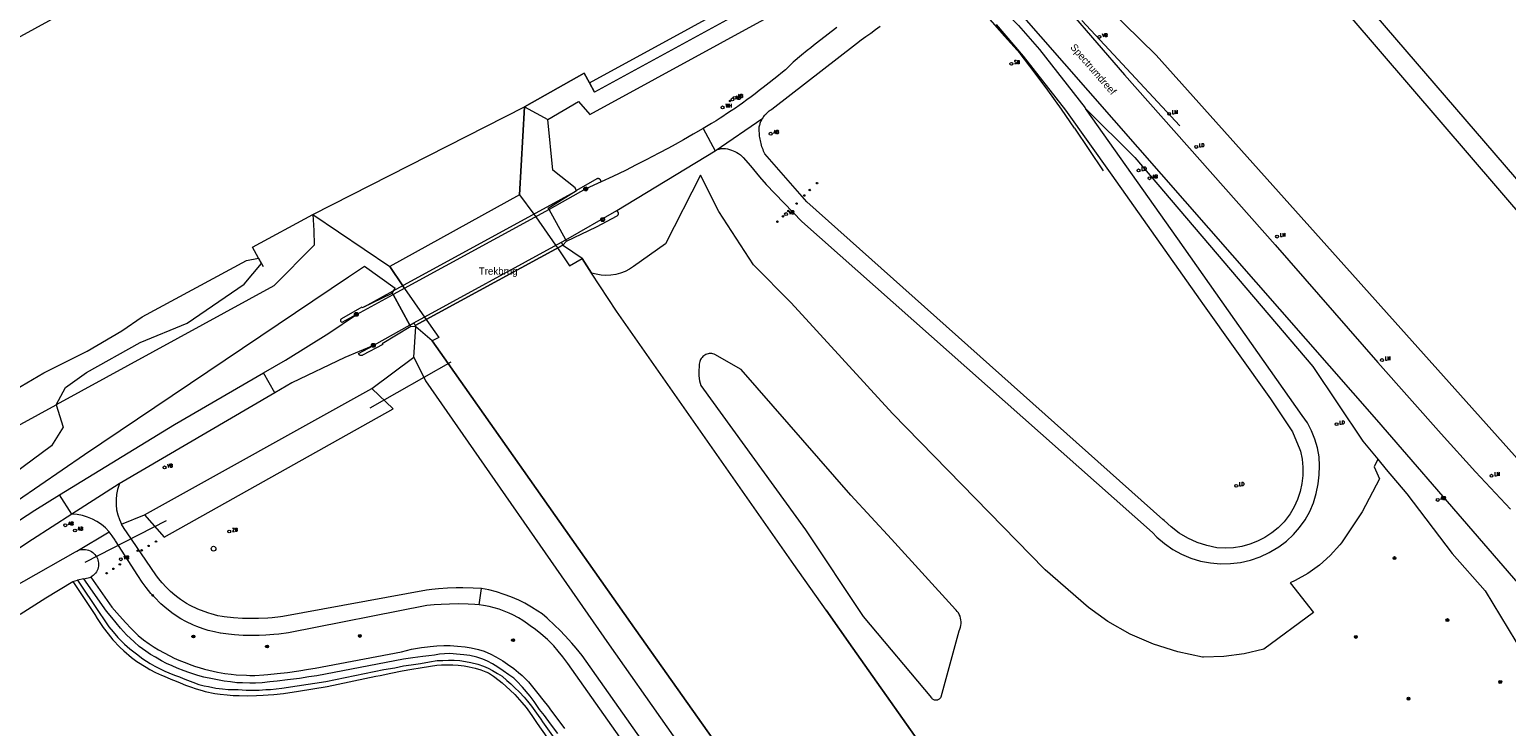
# Model space of a CAD drawing. Header units: metres. Extents: x 138165 to 154469, y 480134 to 494189.
# Tile 939 of 1056: x 149466 to 149721, y 489230 to 489350. Entities that reach past the tile are written whole.
import ezdxf

# ---------------------------------------------------------------- set-up
doc = ezdxf.new("R2010")
doc.units = ezdxf.units.M
doc.header["$LTSCALE"] = 0.001
doc.header["$MEASUREMENT"] = 0
for name, color, linetype, lineweight in [('Level 5', 7, 'Continuous', 0), ('TOP-L-duiker', 7, 'Continuous', 0), ('TOP-L-terrein hoogteverschil grondkering', 7, 'Continuous', 0), ('TOP-L-terrein schutting raster hek leuning', 7, 'Continuous', 0), ('TOP-L-topo objecten punt', 7, 'Continuous', 0), ('TOP-L-topo objecten vlak', 7, 'Continuous', 0), ('TOP-L-verharding vangrail', 7, 'Continuous', 0), ('TOP-L-water beschoeiing', 7, 'Continuous', 0), ('TOP-T-topo huisnummering naamgeving', 7, 'Continuous', 0)]:
    doc.layers.add(name, color=color, linetype=linetype, lineweight=lineweight)
doc.styles.add('Style-INTL_ISO', font='INTL_ISO.shx')
doc.styles.add('Style-STANDARD', font='STANDARD.shx')

# ---------------------------------------------------------------- blocks, each defined once
blk = doc.blocks.new('24')
at = {"layer": 'TOP-L-topo objecten punt', "color": 7, "linetype": 'Continuous', "lineweight": 0}
for radius in [0.025, 0.0182, 0.0115, 0.005]:
    blk.add_circle((0, 0), radius, dxfattribs=at)
blk = doc.blocks.new('39')
at = {"layer": 'TOP-L-topo objecten punt', "color": 7, "linetype": 'Continuous', "lineweight": 0}
for p, q in [((0.0175, 0.0175), (-0.0175, 0.0175)), ((-0.0175, 0.0175), (-0.0175, -0.0175)), ((0.0175, 0.0175), (0.0175, -0.0175)), ((0.0175, -0.0175), (-0.0175, -0.0175))]:
    blk.add_line(p, q, dxfattribs=at)
blk.add_circle((0, 0), 0.0332, dxfattribs=at)
blk = doc.blocks.new('121')
at = {"layer": 'TOP-L-topo objecten punt', "color": 7, "linetype": 'Continuous', "lineweight": 0}
blk.add_circle((0, 0), 0.025, dxfattribs=at)
at = {"layer": 'TOP-L-topo objecten punt', "color": 7, "linetype": 'Continuous', "lineweight": 0, "style": 'Style-STANDARD'}
blk.add_text('LD', height=0.06, dxfattribs=at).set_placement((0.0483, 0))
blk = doc.blocks.new('*U13')
at = {"layer": 'Level 5', "color": 7, "linetype": 'Continuous', "lineweight": 0}
blk.add_circle((0, 0), 0.0415, dxfattribs=at)
blk = doc.blocks.new('150')
at = {"layer": 'Level 5', "color": 7, "linetype": 'Continuous', "lineweight": 0}
blk.add_blockref('*U13', (0, 0), dxfattribs=at)
blk = doc.blocks.new('10')
at = {"layer": 'TOP-L-topo objecten punt', "linetype": 'Continuous', "lineweight": 0}
blk.add_circle((0, 0), 0.0125, dxfattribs=at)
blk = doc.blocks.new('16')
at = {"layer": 'TOP-L-topo objecten punt', "color": 7, "linetype": 'Continuous', "lineweight": 0}
blk.add_circle((0, 0), 0.025, dxfattribs=at)
at = {"layer": 'TOP-L-topo objecten punt', "color": 7, "linetype": 'Continuous', "lineweight": 0, "style": 'Style-STANDARD'}
blk.add_text('LM', height=0.06, dxfattribs=at).set_placement((0.0483, 0))
blk = doc.blocks.new('11')
at = {"layer": 'TOP-L-topo objecten punt', "color": 7, "linetype": 'Continuous', "lineweight": 0}
blk.add_circle((0, 0), 0.025, dxfattribs=at)
at = {"layer": 'TOP-L-topo objecten punt', "color": 7, "linetype": 'Continuous', "lineweight": 0, "style": 'Style-STANDARD'}
blk.add_text('AB', height=0.06, dxfattribs=at).set_placement((0.0483, 0))
blk = doc.blocks.new('302')
at = {"layer": 'TOP-L-topo objecten punt', "color": 7, "linetype": 'Continuous', "lineweight": 0}
blk.add_circle((0, 0), 0.025, dxfattribs=at)
at = {"layer": 'TOP-L-topo objecten punt', "color": 7, "linetype": 'Continuous', "lineweight": 0, "style": 'Style-STANDARD'}
blk.add_text('WH', height=0.06, dxfattribs=at).set_placement((0.0483, 0))
blk = doc.blocks.new('14')
at = {"layer": 'TOP-L-topo objecten punt', "color": 7, "linetype": 'Continuous', "lineweight": 0}
blk.add_circle((0, 0), 0.025, dxfattribs=at)
at = {"layer": 'TOP-L-topo objecten punt', "color": 7, "linetype": 'Continuous', "lineweight": 0, "style": 'Style-STANDARD'}
blk.add_text('VB', height=0.06, dxfattribs=at).set_placement((0.0483, 0))
blk = doc.blocks.new('175')
at = {"layer": 'TOP-L-topo objecten punt', "color": 7, "linetype": 'Continuous', "lineweight": 0}
blk.add_circle((0, 0), 0.025, dxfattribs=at)
at = {"layer": 'TOP-L-topo objecten punt', "color": 7, "linetype": 'Continuous', "lineweight": 0, "style": 'Style-STANDARD'}
blk.add_text('SB', height=0.06, dxfattribs=at).set_placement((0.0483, 0))
blk = doc.blocks.new('85')
at = {"layer": 'TOP-L-topo objecten punt', "color": 7, "linetype": 'Continuous', "lineweight": 0}
blk.add_circle((0, 0), 0.025, dxfattribs=at)
at = {"layer": 'TOP-L-topo objecten punt', "color": 7, "linetype": 'Continuous', "lineweight": 0, "style": 'Style-STANDARD'}
blk.add_text('ZB', height=0.06, dxfattribs=at).set_placement((0.0483, 0))

msp = doc.modelspace()

# ---------------------------------------------------------------- linework, layer by layer
at = {"layer": 'TOP-L-duiker', "flags": 128}
for points in [[(149538.5, 489292.66), (149524.53, 489284.72)], [(149489.45, 489265.3), (149475.44, 489258.07)]]:
    msp.add_lwpolyline(points, dxfattribs=at)
at = {"layer": 'TOP-L-terrein hoogteverschil grondkering', "flags": 128}
for points in [[(149550.38, 489321.47), (149551.2, 489336.68), (149561.51, 489342.49), (149562.43, 489340.81)], [(149562.43, 489340.81), (149563.31, 489339.19)], [(149550.38, 489321.47), (149552.85, 489318.17), (149553.15, 489317.73)], [(149505.39, 489310.55), (149504.32, 489312.47), (149514.73, 489318.13), (149527.99, 489309.13)], [(149553.15, 489317.73), (149556.59, 489312.79)], [(149556.59, 489312.79), (149556.91, 489312.34), (149558.97, 489309.26), (149561.15, 489310.52)], [(149505.39, 489310.55), (149505.87, 489309.67)], [(149505.87, 489309.67), (149506.16, 489309.15)], [(149530.53, 489305.37), (149530.22, 489305.81), (149527.99, 489309.13)], [(149530.53, 489305.37), (149534, 489300.42)], [(149534, 489300.42), (149536.46, 489296.91), (149535.33, 489296.31)]]:
    msp.add_lwpolyline(points, dxfattribs=at)
at = {"layer": 'TOP-L-terrein schutting raster hek leuning', "flags": 128}
for points in [[(149559.92, 489322.04), (149554.44, 489319.04), (149529.02, 489305.15), (149523.64, 489302.21)], [(149557.84, 489312.84), (149532.4, 489298.97)]]:
    msp.add_lwpolyline(points, dxfattribs=at)
at = {"layer": 'TOP-L-topo objecten vlak', "flags": 128}
for points in [[(149555.24, 489334.48), (149560.52, 489337.57), (149562.48, 489335.34), (149618.81, 489366.15), (149629.32, 489371.9), (149629.76, 489372.14), (149708.66, 489414.9), (149710.75, 489418.28)], [(149710.16, 489419.56), (149627.74, 489374.45), (149616.39, 489368.24), (149563.31, 489339.19), (149562.43, 489340.81)], [(149590.02, 489417.59), (149578.68, 489411.39), (149559.76, 489401.05), (149556.25, 489399.13), (149552.74, 489397.22), (149509.7, 489373.7), (149395.95, 489311.39)], [(149785.42, 489250.84), (149680.93, 489372.29), (149708.62, 489387.54), (149706.6, 489391.66)], [(149673.86, 489373.22), (149676, 489369.76), (149677.8, 489370.62), (149786.59, 489243.84), (149789.32, 489245.93)], [(149562.43, 489340.81), (149615.15, 489369.66)], [(149777.78, 489214.07), (149660.1, 489345.56), (149649.15, 489356.39), (149648.9, 489356.57), (149648.09, 489357.1), (149647.22, 489357.53), (149646.32, 489357.87), (149645.38, 489358.12), (149644.43, 489358.27), (149643.46, 489358.31), (149642.5, 489357.3)], [(149642.17, 489356.67), (149645.11, 489353.23), (149654.67, 489342.21), (149680.64, 489312.86), (149698.33, 489292.6), (149709.23, 489280.27), (149715.17, 489273.72), (149721.2, 489267.27)], [(149635.12, 489352.52), (149635.22, 489352.04), (149635.32, 489351.81), (149635.48, 489351.63), (149636.38, 489350.68), (149640, 489346.53), (149647.85, 489336.52), (149647.94, 489336.4)], [(149731.38, 489244.27), (149698.15, 489282.71), (149636.13, 489353.44)], [(149605.09, 489350.35), (149604.08, 489349.58), (149603.07, 489348.81), (149602.06, 489348.03), (149601.06, 489347.25), (149600.56, 489346.85), (149599.97, 489346.38), (149598.98, 489345.58), (149597.55, 489344.35), (149597.1, 489343.92), (149596.65, 489343.5), (149596.2, 489343.08), (149595.42, 489342.4), (149594.98, 489342.05), (149594.18, 489341.42), (149593.39, 489340.8), (149592.39, 489340.02), (149591.68, 489339.46), (149590.97, 489338.91), (149590.3, 489338.4), (149589.54, 489337.85), (149588.78, 489337.31), (149588.24, 489336.92), (149587.58, 489336.45), (149586.85, 489335.96), (149586.06, 489335.44), (149585.39, 489334.99), (149584.97, 489334.72), (149584.26, 489334.26), (149583.47, 489333.81), (149582.89, 489333.47), (149582.01, 489332.95)], [(149632.51, 489350.88), (149637.2, 489345.41), (149644.48, 489336.12), (149652.45, 489324.9), (149667.68, 489303.32), (149668.11, 489302.74), (149679.83, 489286.29), (149683.61, 489280.62), (149684.89, 489277.6), (149684.97, 489277.3), (149685.26, 489275.92), (149685.4, 489274.52), (149685.39, 489273.1), (149685.23, 489271.7), (149684.93, 489270.32), (149684.49, 489268.98), (149683.91, 489267.7), (149683.2, 489266.48), (149682.37, 489265.34), (149682.16, 489265.1), (149681.15, 489264.09), (149680.04, 489263.19), (149678.85, 489262.41), (149677.57, 489261.75), (149676.24, 489261.24), (149674.86, 489260.86), (149673.45, 489260.64), (149672.02, 489260.56), (149670.59, 489260.63), (149670.55, 489260.64), (149668.84, 489261.01), (149667.18, 489261.57), (149665.59, 489262.29), (149664.09, 489263.18), (149662.68, 489264.22), (149661.49, 489265.31), (149661.29, 489265.49), (149599.88, 489320.29), (149592.66, 489328.55), (149592.55, 489328.8), (149592.44, 489329.04), (149592.34, 489329.29), (149592.25, 489329.54), (149592.16, 489329.8), (149592.08, 489330.06), (149592.01, 489330.32), (149591.94, 489330.58), (149591.89, 489330.84), (149591.84, 489331.1), (149591.79, 489331.37), (149591.76, 489331.63), (149591.73, 489331.9), (149591.71, 489332.17), (149591.7, 489332.44), (149591.69, 489332.71), (149591.69, 489332.97), (149591.7, 489333.24), (149591.74, 489333.4), (149591.78, 489333.56), (149591.82, 489333.71), (149591.87, 489333.87), (149591.93, 489334.02), (149591.99, 489334.17), (149592.06, 489334.32), (149592.13, 489334.46), (149592.21, 489334.6), (149592.29, 489334.74)], [(149592.29, 489334.74), (149592.38, 489334.89), (149592.48, 489335.03), (149592.58, 489335.16), (149592.68, 489335.29), (149592.8, 489335.42), (149592.91, 489335.54), (149593.03, 489335.66), (149593.16, 489335.77), (149593.29, 489335.88), (149593.42, 489335.99), (149593.56, 489336.09), (149593.7, 489336.18), (149593.84, 489336.27), (149608.48, 489347.6), (149609.28, 489348.21), (149610.08, 489348.8), (149610.9, 489349.4), (149611.71, 489349.98), (149612.53, 489350.56)], [(149562.43, 489340.81), (149561.51, 489342.49), (149551.2, 489336.68)], [(149514.73, 489318.13), (149551.2, 489336.68)], [(149551.2, 489336.68), (149550.38, 489321.47)], [(149551.2, 489336.68), (149555.24, 489334.48)], [(149560.17, 489322.26), (149560.08, 489322.41), (149559.95, 489322.68), (149556.13, 489325.77), (149555.24, 489334.48)], [(149584.07, 489329.07), (149584.51, 489329.29), (149584.8, 489329.39), (149585.12, 489329.47), (149585.52, 489329.51), (149585.88, 489329.47), (149586.23, 489329.4), (149586.58, 489329.31), (149586.88, 489329.22), (149587.18, 489329.1), (149587.49, 489328.97), (149587.8, 489328.81), (149588.12, 489328.62), (149588.46, 489328.39), (149588.94, 489327.92), (149590.17, 489326.52), (149591.76, 489324.62), (149592.88, 489323.3), (149599.03, 489316.88), (149659.5, 489263.24), (149660.23, 489262.49), (149661.55, 489261.35), (149662.98, 489260.36), (149664.5, 489259.52), (149666.11, 489258.84), (149667.77, 489258.34), (149669.48, 489258.01), (149671.21, 489257.87), (149672.95, 489257.9), (149674.68, 489258.12), (149676.37, 489258.52), (149678.02, 489259.09), (149679.59, 489259.83), (149679.88, 489259.97), (149681.28, 489260.82), (149682.58, 489261.8), (149683.78, 489262.91), (149684.85, 489264.14), (149685.79, 489265.48), (149686.58, 489266.91), (149687.22, 489268.41), (149687.7, 489269.97), (149688.02, 489271.66), (149688.24, 489273.2), (149688.3, 489274.76), (149688.19, 489276.31), (149687.92, 489277.84), (149687.49, 489279.34), (149686.91, 489280.78), (149686.18, 489282.16), (149685.31, 489283.45), (149663.85, 489313.92), (149647.94, 489336.4)], [(149584.07, 489329.07), (149592.29, 489334.74)], [(149647.94, 489336.4), (149656.43, 489327.93), (149687.15, 489291.9), (149695.77, 489279.02), (149698.32, 489275.92)], [(149582.01, 489332.95), (149580.32, 489331.97), (149578.62, 489330.98), (149577.17, 489330.16), (149576.05, 489329.57), (149574.36, 489328.68), (149572.18, 489327.55), (149570.49, 489326.67), (149568.62, 489325.69), (149566.46, 489324.66), (149564.41, 489323.72)], [(149582.01, 489332.95), (149584.07, 489329.07)], [(149567.16, 489318.78), (149584.07, 489329.07)], [(149564.41, 489323.72), (149564.31, 489324.07), (149564.28, 489324.11), (149564.25, 489324.15), (149564.21, 489324.19), (149564.17, 489324.22), (149564.13, 489324.24), (149564.09, 489324.27), (149564.04, 489324.28), (149563.99, 489324.3), (149563.94, 489324.31), (149563.89, 489324.31), (149563.84, 489324.3), (149563.79, 489324.29), (149563.74, 489324.28), (149563.71, 489324.27), (149560.17, 489322.26)], [(149698.32, 489275.92), (149697.69, 489274.57), (149698.64, 489272.53), (149695.65, 489266.85), (149692.08, 489261.51), (149691.8, 489261.15), (149690.12, 489259.31), (149688.26, 489257.66), (149686.24, 489256.22), (149684.08, 489255), (149683.22, 489254.59), (149687.22, 489249.48), (149678.69, 489243.14), (149675.28, 489242.32), (149671.8, 489241.86), (149668.29, 489241.78), (149668.13, 489241.78), (149663.83, 489242.67), (149659.64, 489244), (149655.61, 489245.76), (149651.79, 489247.94), (149648.45, 489250.31), (149640.96, 489256.83), (149640.87, 489256.92), (149614.65, 489283.78), (149597.2, 489302.85), (149590.7, 489309.45), (149584.72, 489318.65), (149581.56, 489324.89), (149575.55, 489313.02), (149570.03, 489309.12), (149569.3, 489308.66), (149568.55, 489308.28), (149567.76, 489307.98), (149566.94, 489307.77), (149566.1, 489307.64), (149565.25, 489307.6), (149564.41, 489307.66), (149563.57, 489307.79), (149562.79, 489308.01)], [(149550.38, 489321.47), (149527.99, 489309.13)], [(149550.38, 489321.47), (149552.85, 489318.17), (149553.15, 489317.73), (149556.59, 489312.79), (149556.91, 489312.34), (149558.97, 489309.26), (149561.15, 489310.52)], [(149555.46, 489318.99), (149555.29, 489319.22), (149560.17, 489322.26)], [(149564.41, 489323.72), (149561.78, 489322.52), (149555.46, 489318.99)], [(149557.58, 489313.33), (149558.34, 489313.75), (149555.46, 489318.99), (149528.58, 489304.31), (149531.47, 489299.04), (149532.16, 489299.41)], [(149558.34, 489313.75), (149555.46, 489318.99)], [(149558.34, 489313.75), (149567.16, 489318.78)], [(149558.47, 489313.5), (149563.65, 489315.98), (149567.2, 489317.9), (149567.24, 489317.92), (149567.27, 489317.95), (149567.31, 489317.98), (149567.34, 489318.02), (149567.36, 489318.06), (149567.38, 489318.1), (149567.4, 489318.14), (149567.41, 489318.19), (149567.42, 489318.23), (149567.42, 489318.28), (149567.42, 489318.32), (149567.42, 489318.37), (149567.41, 489318.41), (149567.39, 489318.46), (149567.37, 489318.5), (149567.16, 489318.78)], [(149514.73, 489318.13), (149514.93, 489315.35), (149514.96, 489312.84), (149507.98, 489305.81), (149470.51, 489285.31)], [(149505.39, 489310.55), (149504.32, 489312.47), (149514.73, 489318.13)], [(149514.73, 489318.13), (149527.99, 489309.13)], [(149558.47, 489313.5), (149558.34, 489313.75)], [(149532.16, 489299.41), (149532.4, 489298.97), (149557.84, 489312.84), (149557.58, 489313.33)], [(149532.16, 489299.41), (149557.58, 489313.33)], [(149561.15, 489310.52), (149557.93, 489312.68), (149557.84, 489312.84), (149558.47, 489313.5)], [(149528.42, 489304.52), (149528.9, 489305.36), (149523.64, 489309.12), (149520.9, 489307.27), (149475.38, 489276.64), (149444.5, 489255.49), (149425.82, 489241.17), (149404.11, 489223.13), (149387.3, 489207.75), (149384.15, 489206.83), (149382.64, 489209.71)], [(149459.48, 489285.61), (149468.37, 489290.78), (149475.81, 489294.54), (149481.82, 489298.04), (149485.31, 489300.47), (149503.32, 489310.2), (149505.39, 489310.55)], [(149470.51, 489285.31), (149472.07, 489288.29), (149475.72, 489290.88), (149484.99, 489296.04), (149493.04, 489299.39), (149502.92, 489306.07), (149505.87, 489309.67), (149505.39, 489310.55)], [(149527.99, 489309.13), (149530.22, 489305.81), (149530.53, 489305.37), (149534, 489300.42), (149536.46, 489296.91), (149535.33, 489296.31)], [(149562.79, 489308.01), (149561.15, 489310.52)], [(149652.35, 489180.34), (149627.01, 489216.16), (149607.83, 489243.32), (149605.52, 489246.59), (149603.21, 489249.86), (149597.65, 489257.73), (149567.06, 489301.45), (149562.79, 489308.01)], [(149522.23, 489300.88), (149519.72, 489299.49), (149519.61, 489299.61), (149519.58, 489299.66), (149519.57, 489299.7), (149519.55, 489299.74), (149519.55, 489299.78), (149519.54, 489299.82), (149519.55, 489299.87), (149519.55, 489299.91), (149519.56, 489299.95), (149519.58, 489299.99), (149519.59, 489300.03), (149519.62, 489300.07), (149519.64, 489300.1), (149519.67, 489300.14), (149519.71, 489300.16), (149519.74, 489300.19), (149523.24, 489302.16), (149523.3, 489302.05), (149528.42, 489304.52)], [(149522.23, 489300.88), (149528.58, 489304.31)], [(149528.58, 489304.31), (149528.42, 489304.52)], [(149531.47, 489299.04), (149528.58, 489304.31)], [(149506.24, 489290.8), (149509.99, 489292.97), (149517.48, 489297.64), (149522.23, 489300.88)], [(149531.6, 489298.78), (149526.7, 489295.82), (149526.79, 489295.71), (149523.28, 489293.82), (149523.24, 489293.8), (149523.2, 489293.78), (149523.15, 489293.77), (149523.1, 489293.77), (149523.06, 489293.77), (149523.01, 489293.77), (149522.96, 489293.78), (149522.92, 489293.79), (149522.87, 489293.81), (149522.83, 489293.83), (149522.79, 489293.86), (149522.76, 489293.89), (149522.72, 489293.92), (149522.7, 489293.96), (149522.67, 489294), (149522.6, 489294.14), (149525.16, 489295.54)], [(149531.47, 489299.04), (149525.16, 489295.54)], [(149531.6, 489298.78), (149531.47, 489299.04)], [(149532.51, 489298.76), (149531.6, 489298.78)], [(149532.12, 489293.53), (149532.51, 489298.76)], [(149535.33, 489296.31), (149532.51, 489298.76)], [(149535.33, 489296.31), (149538.07, 489292.42), (149569.47, 489247.74), (149629.17, 489163.35), (149686.88, 489081.49), (149741.93, 489003.99), (149800.86, 488920.08), (149843.5, 488859.46), (149863.56, 488831.11), (149872.37, 488818.65), (149879.62, 488810.37), (149889.99, 488799.27), (149895.52, 488791.68)], [(149525.16, 489295.54), (149520.27, 489293.42), (149511.13, 489289.08), (149508.2, 489287.37)], [(149524.89, 489288.08), (149532.12, 489293.53)], [(149532.12, 489293.53), (149534.18, 489289.45), (149565.84, 489243.9), (149625.45, 489159.03), (149681.85, 489079.59), (149737.69, 488999.91), (149797.71, 488915.34), (149839.18, 488855.72), (149865.16, 488818.96), (149873.12, 488809.78), (149882.29, 488801.17), (149895.52, 488791.68)], [(149625.83, 489249.66), (149625.64, 489249.87), (149625.53, 489249.98), (149614.46, 489262.09), (149607.48, 489269.73), (149588.56, 489291.35), (149584.05, 489293.97), (149583.9, 489294.03), (149583.7, 489294.08), (149583.5, 489294.11), (149583.29, 489294.12), (149583.08, 489294.11), (149582.88, 489294.07), (149582.68, 489294.02), (149582.48, 489293.94), (149582.3, 489293.84), (149582.13, 489293.73), (149581.97, 489293.6), (149581.82, 489293.45), (149581.69, 489293.29), (149581.58, 489293.11), (149581.49, 489292.92), (149581.42, 489292.73), (149581.36, 489292.53), (149581.33, 489292.32), (149581.33, 489292.12), (149581.31, 489291.97), (149581.25, 489291.12), (149581.28, 489290.27), (149581.39, 489289.43), (149581.6, 489288.6), (149599.68, 489263.7), (149609.61, 489248.78), (149621.37, 489234.74), (149621.45, 489234.66), (149621.53, 489234.59), (149621.62, 489234.53), (149621.72, 489234.48), (149621.82, 489234.44), (149621.92, 489234.41), (149622.03, 489234.4), (149622.13, 489234.39), (149622.24, 489234.4), (149622.35, 489234.41), (149622.45, 489234.44), (149622.55, 489234.48), (149622.65, 489234.53), (149622.74, 489234.58), (149622.82, 489234.65), (149622.9, 489234.72), (149622.98, 489234.83), (149623.04, 489234.92), (149626.15, 489246.32), (149626.28, 489246.61), (149626.38, 489246.92), (149626.45, 489247.23), (149626.49, 489247.55), (149626.49, 489247.88), (149626.46, 489248.2), (149626.4, 489248.51), (149626.3, 489248.82), (149626.17, 489249.11), (149626.01, 489249.4), (149625.83, 489249.66)], [(149471.03, 489269.74), (149490.87, 489281.88), (149506.24, 489290.8)], [(149508.2, 489287.37), (149506.24, 489290.8)], [(149508.2, 489287.37), (149481.37, 489271.66)], [(149485.73, 489266.31), (149489.11, 489262.44), (149528.57, 489284.59), (149524.89, 489288.08)], [(149485.73, 489266.31), (149524.89, 489288.08)], [(149372.87, 489231.89), (149470.51, 489285.31)], [(149470.51, 489285.31), (149471.69, 489281.43), (149469.7, 489278.2), (149458.51, 489269.99), (149447.26, 489264.71)], [(149698.32, 489275.92), (149699.79, 489274.13), (149703.33, 489269.94), (149711.13, 489259.64), (149716.85, 489253.2), (149723.45, 489242.29), (149751.47, 489207.06), (149754.92, 489202.72), (149781.49, 489172.07), (149801.52, 489146.72), (149807.88, 489139), (149826.09, 489117.4), (149840.18, 489103.45), (149845.45, 489097.18), (149871.07, 489066.33), (149880.55, 489048.53), (149908.04, 489008.49), (149917.32, 488996.13), (149935.3, 488969.62), (149996.9, 488881.1), (150008.5, 488863.58), (150013.79, 488866.91), (150014.49, 488867.34)], [(149481.37, 489271.66), (149473.2, 489266.42)], [(149481.37, 489271.66), (149481.32, 489271.52), (149481.05, 489270.68), (149480.88, 489269.82), (149480.8, 489268.94), (149480.81, 489268.06), (149480.91, 489267.18), (149481.11, 489266.32), (149481.39, 489265.49), (149481.75, 489264.68)], [(149462.85, 489264.55), (149466.82, 489267.11), (149471.03, 489269.74)], [(149473.2, 489266.42), (149471.03, 489269.74)], [(149473.2, 489266.42), (149466.38, 489262.08), (149461.78, 489259.04)], [(149479.6, 489263.41), (149478.97, 489264.07), (149478.27, 489264.65), (149477.52, 489265.16), (149476.72, 489265.59), (149475.88, 489265.94), (149475, 489266.19), (149474.11, 489266.35), (149473.2, 489266.42)], [(149481.75, 489264.68), (149485.73, 489266.31)], [(149474.02, 489260.05), (149479.6, 489263.41)], [(149543.43, 489250.8), (149542.68, 489250.85), (149541.48, 489250.91), (149539.91, 489250.95), (149538.28, 489250.93), (149536.85, 489250.87), (149535.65, 489250.79), (149534.4, 489250.68), (149510.54, 489245.99), (149508.86, 489245.75), (149507.99, 489245.66), (149506.65, 489245.55), (149505.45, 489245.5), (149503.96, 489245.49), (149502.73, 489245.52), (149501.2, 489245.62), (149500.21, 489245.72), (149498.82, 489245.9), (149498.74, 489245.91), (149497.77, 489246.11), (149496.7, 489246.38), (149495.83, 489246.64), (149494.71, 489247.05), (149494.14, 489247.29), (149492.81, 489247.93), (149491.99, 489248.39), (149491.02, 489249), (149490.44, 489249.39), (149489.21, 489250.39), (149488.55, 489250.98), (149487.42, 489252.1), (149486.83, 489252.76), (149485.97, 489253.8), (149485.31, 489254.7), (149484.56, 489255.84), (149480.69, 489261.82), (149480.64, 489261.92), (149480.16, 489262.69), (149479.6, 489263.41)], [(149543.83, 489253.6), (149542.37, 489253.68), (149540.58, 489253.72), (149539.43, 489253.71), (149537.97, 489253.66), (149536.41, 489253.56), (149535.27, 489253.45), (149534.34, 489253.35), (149509.56, 489248.76), (149509.14, 489248.7), (149507.73, 489248.56), (149506.95, 489248.5), (149505.38, 489248.42), (149503.59, 489248.42), (149502.61, 489248.45), (149501.04, 489248.55), (149499.45, 489248.71), (149499.08, 489248.78), (149498.35, 489248.92), (149497.18, 489249.22), (149496.82, 489249.33), (149495.34, 489249.86), (149494.88, 489250.06), (149493.58, 489250.69), (149492.95, 489251.04), (149491.91, 489251.7), (149491.47, 489252.03), (149490.92, 489252.47), (149490.17, 489253.12), (149489.45, 489253.83), (149488.75, 489254.58), (149488.12, 489255.34), (149487.67, 489255.94), (149482.73, 489263.22), (149482.2, 489263.93), (149481.75, 489264.68)], [(149474.02, 489260.05), (149474.26, 489260.16), (149474.51, 489260.25), (149474.77, 489260.32), (149475.03, 489260.35), (149475.3, 489260.36), (149475.56, 489260.34), (149475.83, 489260.29), (149476.08, 489260.22), (149476.33, 489260.11), (149476.56, 489259.99), (149476.78, 489259.84), (149476.98, 489259.66), (149477.17, 489259.47), (149477.33, 489259.26), (149477.47, 489259.03), (149477.58, 489258.79), (149477.67, 489258.54), (149477.74, 489258.28), (149477.77, 489258.02), (149477.78, 489257.75), (149477.76, 489257.49), (149477.71, 489257.22), (149477.64, 489256.97), (149477.53, 489256.72), (149477.41, 489256.49), (149477.26, 489256.27), (149477.08, 489256.07), (149476.89, 489255.88), (149476.68, 489255.72), (149476.47, 489255.59)], [(149455.92, 489249.82), (149473.79, 489259.91), (149474.02, 489260.05)], [(149475.25, 489255.3), (149474.14, 489255.03)], [(149475.25, 489255.3), (149476.47, 489255.59)], [(149556.97, 489228.59), (149555.7, 489230.27), (149554.69, 489231.7), (149553.79, 489232.75), (149552.89, 489234.11), (149552.22, 489235.04), (149550.86, 489236.62), (149549.91, 489237.63), (149549.38, 489238.15), (149548.52, 489238.75), (149547.52, 489239.44), (149546.6, 489240.07), (149545.71, 489240.63), (149544.87, 489241.08), (149544.05, 489241.44), (149543, 489241.78), (149541.78, 489242.04), (149540.79, 489242.15), (149539.52, 489242.31), (149538.32, 489242.39), (149537.4, 489242.33), (149536.57, 489242.26), (149535.72, 489242.11), (149534.73, 489242.01), (149533.7, 489241.86), (149531.98, 489241.64), (149530.34, 489241.41), (149515.42, 489238.56), (149514.03, 489238.36), (149512.41, 489238.11), (149510.35, 489237.84), (149508.57, 489237.62), (149507.33, 489237.52), (149505.97, 489237.34), (149504.85, 489237.31), (149503.85, 489237.28), (149502.58, 489237.33), (149501.6, 489237.34), (149500.52, 489237.5), (149499.42, 489237.63), (149498.27, 489237.87), (149497.41, 489238.01), (149495.93, 489238.34), (149494.9, 489238.63), (149494.23, 489238.81), (149493.38, 489239.12), (149492.55, 489239.41), (149491.35, 489239.85), (149490.46, 489240.26), (149489.48, 489240.67), (149488.66, 489241.16), (149487.62, 489241.76), (149486.73, 489242.24), (149485.94, 489242.81), (149484.8, 489243.6), (149483.91, 489244.42), (149482.61, 489245.63), (149481.57, 489246.77), (149480.09, 489248.61), (149479.15, 489249.7), (149475.25, 489255.3)], [(149476.47, 489255.59), (149480.07, 489250.42), (149480.96, 489249.39), (149482.46, 489247.73), (149483.44, 489246.7), (149484.64, 489245.49), (149485.54, 489244.78), (149486.5, 489244.09), (149487.4, 489243.49), (149488.1, 489243.06), (149489.09, 489242.49), (149490.07, 489241.98), (149490.82, 489241.62), (149491.64, 489241.25), (149493, 489240.71), (149493.68, 489240.46), (149494.52, 489240.17), (149495.14, 489239.98), (149496.03, 489239.72), (149497.54, 489239.35), (149498.29, 489239.19), (149499.56, 489238.97), (149500.64, 489238.83), (149501.51, 489238.74), (149503.28, 489238.64), (149503.88, 489238.63), (149504.76, 489238.63), (149506.27, 489238.73), (149506.96, 489238.78), (149508.6, 489238.94), (149510.36, 489239.14), (149512.33, 489239.42), (149514, 489239.69), (149515.15, 489239.9), (149530.02, 489242.71), (149531.73, 489243.12), (149533.48, 489243.41), (149534.52, 489243.54), (149534.94, 489243.59), (149536.11, 489243.71), (149537.3, 489243.76), (149538.41, 489243.76), (149539.66, 489243.69), (149541, 489243.53), (149542, 489243.36), (149543.28, 489243.08), (149544.29, 489242.8), (149545.39, 489242.29), (149546.29, 489241.83), (149547.46, 489241.14), (149548.31, 489240.59), (149549.4, 489239.79), (149550.18, 489239.14), (149550.79, 489238.6), (149551.9, 489237.51), (149553.51, 489235.5), (149554.39, 489234.39), (149555.33, 489233.18), (149555.72, 489232.67), (149556.96, 489231.03), (149558.13, 489229.46)], [(149464.3, 489249.2), (149468.7, 489251.98), (149473.33, 489254.84)], [(149473.33, 489254.84), (149474.14, 489255.03)], [(149473.33, 489254.84), (149477.14, 489249.15), (149477.57, 489248.42), (149478.59, 489246.87), (149479.42, 489245.77), (149480.27, 489244.76), (149481.47, 489243.48), (149482.15, 489242.84), (149483.46, 489241.71), (149484.4, 489241.04), (149485.97, 489240.05), (149486.64, 489239.67), (149487.61, 489239.15), (149488.64, 489238.66), (149489.08, 489238.47), (149490.27, 489237.98), (149491.19, 489237.65), (149491.85, 489237.34), (149492.8, 489236.94), (149493.63, 489236.63), (149494.63, 489236.3), (149495.67, 489236), (149496.17, 489235.87), (149497.84, 489235.53), (149498.77, 489235.38), (149499.95, 489235.25), (149501.02, 489235.18), (149502.02, 489235.15), (149503.51, 489235.12), (149505, 489235.15), (149506.17, 489235.2), (149507.02, 489235.25), (149507.98, 489235.33), (149509.69, 489235.52), (149512.24, 489235.92), (149517.19, 489236.69), (149525.59, 489238.48), (149526.36, 489238.62), (149528.15, 489239), (149530.14, 489239.39), (149531.77, 489239.69), (149533.26, 489239.95), (149535.01, 489240.24), (149536.09, 489240.38), (149536.94, 489240.45), (149537.82, 489240.47), (149538.89, 489240.45), (149539.79, 489240.38), (149540.82, 489240.25), (149541.68, 489240.1), (149542.72, 489239.85), (149543.72, 489239.56), (149544.57, 489239.26), (149545, 489239.09), (149545.87, 489238.48), (149546.84, 489237.75), (149547.36, 489237.32), (149548.08, 489236.7), (149548.76, 489236.08), (149549.53, 489235.31), (149550.35, 489234.44), (149550.78, 489233.94), (149551.48, 489233.09), (149552.09, 489232.3), (149552.61, 489231.55), (149553.19, 489230.68), (149553.42, 489230.31), (149562.44, 489217.58)], [(149474.14, 489255.03), (149477.87, 489249.49), (149478.74, 489248.22), (149479.55, 489247.01), (149480.32, 489246.11), (149481.14, 489245.18), (149482.24, 489244.03), (149483.16, 489243.23), (149484.31, 489242.32), (149485.41, 489241.49), (149486.7, 489240.67), (149487.51, 489240.2), (149488.41, 489239.77), (149489.21, 489239.37), (149489.9, 489239.05), (149490.86, 489238.69), (149491.76, 489238.35), (149492.37, 489238.11), (149493.11, 489237.82), (149494.05, 489237.43), (149495.06, 489237.08), (149495.98, 489236.85), (149496.76, 489236.69), (149497.99, 489236.43), (149499.16, 489236.33), (149500.14, 489236.22), (149500.92, 489236.19), (149501.85, 489236.17), (149503.24, 489236.07), (149504.48, 489236.07), (149505.49, 489236.1), (149506.6, 489236.17), (149507.46, 489236.2), (149509.36, 489236.45), (149512.02, 489236.83), (149516.96, 489237.56), (149525.33, 489239.3), (149526.95, 489239.62), (149528.88, 489239.94), (149530.37, 489240.25), (149531.7, 489240.44), (149533.29, 489240.7), (149534.84, 489240.97), (149536.14, 489241.2), (149537.12, 489241.2), (149538.09, 489241.24), (149539.1, 489241.24), (149540.1, 489241.2), (149541.04, 489241.04), (149541.98, 489240.86), (149543.17, 489240.55), (149544.13, 489240.22), (149544.98, 489239.87), (149545.68, 489239.48), (149546.55, 489238.96), (149547.38, 489238.47), (149548.15, 489237.77), (149548.87, 489237.17), (149549.5, 489236.56), (149550.35, 489235.71), (149551.14, 489234.86), (149551.72, 489234.21), (149552.41, 489233.32), (149553.02, 489232.52), (149553.56, 489231.69), (149554.01, 489231.07), (149554.34, 489230.6), (149563.19, 489218.18)], [(149543.43, 489250.8), (149543.83, 489253.6)], [(149861.77, 488815.63), (149561.18, 489242.05), (149560.14, 489243.32), (149559.37, 489244.21), (149558.24, 489245.44), (149557.3, 489246.41), (149556.47, 489247.22), (149555.11, 489248.48), (149554.28, 489249.22), (149553.54, 489249.73), (149552.45, 489250.42), (149551.27, 489251.07), (149550.26, 489251.58), (149548.88, 489252.17), (149547.74, 489252.6), (149546.39, 489253.02), (149545.05, 489253.36), (149543.83, 489253.6)], [(149859.77, 488814.07), (149558.68, 489240.69), (149557.84, 489241.84), (149557.03, 489242.83), (149556.25, 489243.71), (149555.17, 489244.79), (149554.04, 489245.8), (149553.11, 489246.54), (149552.21, 489247.2), (149551.74, 489247.52), (149550.92, 489248.09), (149550.21, 489248.53), (149549.19, 489249.08), (149548.58, 489249.37), (149547.71, 489249.73), (149546.87, 489250.03), (149545.98, 489250.3), (149545.1, 489250.52), (149544.15, 489250.7), (149543.43, 489250.8)]]:
    msp.add_lwpolyline(points, dxfattribs=at)
at = {"layer": 'TOP-L-verharding vangrail', "flags": 128}
for points in [[(149630.99, 489352.23), (149633.98, 489348.88)], [(149652.75, 489345.72), (149647.3, 489351.54)], [(149633.98, 489348.88), (149636.64, 489345.89)], [(149646.05, 489333), (149643.79, 489336.28), (149641.46, 489339.53), (149639.08, 489342.73), (149636.64, 489345.89)], [(149664.19, 489333.41), (149652.75, 489345.72)], [(149646.05, 489333), (149650.99, 489325.65)]]:
    msp.add_lwpolyline(points, dxfattribs=at)
at = {"layer": 'TOP-L-water beschoeiing', "flags": 128}
for points in [[(149561.15, 489310.52), (149562.79, 489308.01)], [(149603.21, 489249.86), (149597.65, 489257.73), (149567.06, 489301.45), (149562.79, 489308.01)], [(149538.07, 489292.42), (149535.33, 489296.31)], [(149863.56, 488831.11), (149843.5, 488859.46), (149800.86, 488920.08), (149741.93, 489003.99), (149686.88, 489081.49), (149629.17, 489163.35), (149569.47, 489247.74), (149538.07, 489292.42)], [(149603.21, 489249.86), (149605.52, 489246.59)], [(149605.52, 489246.59), (149607.83, 489243.32)], [(149607.83, 489243.32), (149627.01, 489216.16)]]:
    msp.add_lwpolyline(points, dxfattribs=at)

# ---------------------------------------------------------------- block references
at = {"layer": 'TOP-L-topo objecten punt', "xscale": 10, "yscale": 10, "zscale": 10}
for name, p in [('14', (149650.32, 489348.74)), ('175', (149635.15, 489344.08)), ('302', (149585.37, 489336.57)), ('10', (149586.67, 489337.68)), ('11', (149587.07, 489337.96)), ('11', (149587.47, 489338.23)), ('16', (149662.36, 489335.47)), ('11', (149593.66, 489332.03)), ('121', (149667.02, 489329.76)), ('121', (149657.08, 489325.71)), ('11', (149658.97, 489324.35)), ('39', (149561.78, 489322.52)), ('10', (149599.44, 489321.38)), ('10', (149600.4, 489322.32)), ('10', (149601.66, 489323.51)), ('14', (149596.31, 489318.18)), ('10', (149596.71, 489318.7)), ('10', (149598.12, 489319.99)), ('39', (149564.7, 489317.23)), ('10', (149594.82, 489316.86)), ('10', (149595.77, 489317.78)), ('16', (149680.95, 489314.29)), ('39', (149522.23, 489300.88)), ('39', (149525.16, 489295.54)), ('16', (149699.05, 489293)), ('121', (149691.22, 489281.95)), ('14', (149489.17, 489274.49)), ('16', (149717.92, 489273.06)), ('121', (149673.93, 489271.32)), ('11', (149708.65, 489268.89)), ('11', (149472.06, 489264.51)), ('11', (149473.71, 489263.62)), ('85', (149500.33, 489263.44)), ('10', (149484.55, 489260.11)), ('10', (149485.22, 489260.2)), ('10', (149486.41, 489260.95)), ('10', (149487.7, 489261.7)), ('150', (149497.62, 489260.47)), ('10', (149481.46, 489257.76)), ('14', (149481.63, 489258.66)), ('10', (149482.82, 489258.99)), ('24', (149701.2, 489258.85)), ('10', (149479.18, 489256.24)), ('10', (149480.35, 489257)), ('10', (149487.11, 489252.44)), ('24', (149710.32, 489248.17)), ('24', (149494.13, 489245.34)), ('24', (149522.83, 489245.43)), ('24', (149549.24, 489244.7)), ('24', (149694.54, 489245.26)), ('24', (149506.83, 489243.6)), ('24', (149719.44, 489237.49)), ('24', (149703.61, 489234.61))]:
    msp.add_blockref(name, p, dxfattribs=at)

# ---------------------------------------------------------------- texts
at = {"layer": 'TOP-T-topo huisnummering naamgeving', "style": 'Style-INTL_ISO'}
msp.add_text('Spectrumdreef', height=1.25, rotation=311, dxfattribs=at).set_placement((149645.23, 489346.88))
msp.add_text('Trekbrug', height=1.25, dxfattribs=at).set_placement((149543.34, 489307.72))

doc.saveas('drawing.dxf')
